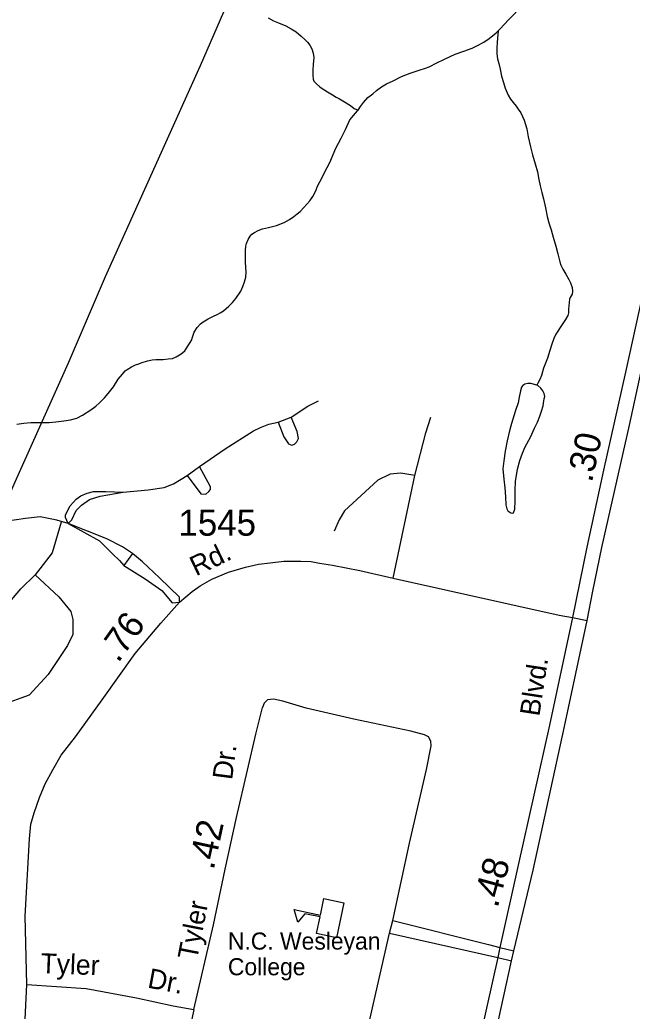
# Model space of a CAD drawing. Extents: x 2220236 to 2384410, y 720751 to 894131.
# Drawn here: x 2361267 to 2364202, y 827382 to 832135 of the extents above; entities that cross this region are included whole.
import ezdxf

# ---------------------------------------------------------------- set-up
doc = ezdxf.new("R2010")
doc.units = 0
for name, color, linetype in [('Exist Cultural Educational Facility College or University CELL', 7, 'Continuous'), ('Exist Cultural Educational Facility College or University Label', 7, 'Continuous'), ('Exist Hydrographic Creek Single Shore', 7, 'Continuous'), ('Exist Hydrographic Misc Water Feature', 7, 'Continuous'), ('Exist Hydrographic Pond Under 1500 Sq Ft', 7, 'Continuous'), ('Exist Road Non-System Type 51', 7, 'Continuous'), ('Exist Road Primary US Divided Attributed', 7, 'Continuous'), ('Exist Road Primary US Label', 7, 'Continuous'), ('Exist Road Primary US Mileage Hundredths English Label', 7, 'Continuous'), ('Exist Road Secondary Mileage Hundredths English Label', 7, 'Continuous'), ('Exist Road Secondary Type 51 Attributed', 7, 'Continuous'), ('Exist Road Secondary Type 51 Label', 7, 'Continuous'), ('Exist Road Secondary Type 51 Number Label', 7, 'Continuous'), ('Exist Utilities Electrical Transmission Line', 7, 'Continuous')]:
    doc.layers.add(name, color=color, linetype=linetype)

msp = doc.modelspace()

# ---------------------------------------------------------------- linework, layer by layer
at = {"layer": 'Exist Cultural Educational Facility College or University CELL'}
msp.add_lwpolyline([(2362785.1, 827734), (2362689.3, 827754.4), (2362706.3, 827833.7), (2362632.8, 827849.4), (2362599.3, 827808.4), (2362582.6, 827869.9), (2362708.3, 827843.1), (2362725.2, 827922.3), (2362820.9, 827901.9)], close=True, dxfattribs=at)
at = {"layer": 'Exist Hydrographic Creek Single Shore'}
for points in [[(2363559.8, 832082.6), (2363567.7, 832090.5), (2363611.5, 832136.6), (2363643, 832169), (2363666.6, 832209.4), (2363699.7, 832258.3), (2363719.3, 832292), (2363733.2, 832322.1), (2363748.8, 832358.8), (2363768.1, 832399), (2363779.9, 832424.8), (2363789.4, 832447.5), (2363797.3, 832463.2), (2363801.2, 832473.2), (2363804.9, 832479.3)], [(2362457.1, 832145.2), (2362483.3, 832129.8), (2362507.3, 832120), (2362541.7, 832106), (2362567.9, 832092.3), (2362591.8, 832076.8), (2362616.3, 832057.1), (2362634.4, 832039.2), (2362646.7, 832027.2), (2362656.8, 832013.8), (2362667, 831995.2), (2362673.1, 831975.8), (2362676.6, 831954.6), (2362674, 831921.6), (2362672.1, 831895.3), (2362672.5, 831870.1), (2362673.9, 831851.1), (2362676.9, 831841.4), (2362689, 831828.1), (2362705, 831813.9), (2362721.2, 831802.1), (2362749.5, 831784.6), (2362765.6, 831776.1), (2362783.8, 831764.7), (2362799.9, 831755.5), (2362824.1, 831741.7), (2362852.1, 831723.8), (2362870.4, 831709.8), (2362888.5, 831701.7)], [(2362888.5, 831701.7), (2362900.2, 831720.2), (2362914.2, 831738.8), (2362935.8, 831762.7), (2362959.7, 831780.7), (2362977.5, 831795.6), (2363001.1, 831813.6), (2363025.1, 831827.7), (2363056.7, 831842.1), (2363096.5, 831862.8), (2363138.5, 831879.3), (2363182.2, 831894.2), (2363212.4, 831902.6), (2363230.1, 831909.9), (2363265.8, 831928.8), (2363299.6, 831944.9), (2363329.6, 831959.3), (2363353.4, 831970.1), (2363395.2, 831984), (2363434.9, 831998.7), (2363460.7, 832011.3), (2363490.8, 832028.3), (2363516.4, 832045.7), (2363550.1, 832072.4), (2363559.8, 832082.6)], [(2361252.5, 830196.1), (2361286.4, 830200.8), (2361319.4, 830203.8), (2361366.4, 830204.1), (2361408.4, 830204.1), (2361440.4, 830207.1), (2361477.6, 830212.9), (2361510.2, 830217.5), (2361540.1, 830225.9), (2361568, 830240.2), (2361607.7, 830264.8), (2361631.6, 830283.2), (2361649.3, 830299.3), (2361673, 830323.3), (2361690.8, 830343.7), (2361716.4, 830375.9), (2361737.9, 830412.3), (2361759.6, 830436.8), (2361772.8, 830451.4), (2361781.3, 830459), (2361803.1, 830471.4), (2361821.8, 830480.4), (2361837, 830485.9), (2361848.9, 830491.3), (2361878.8, 830500.1), (2361900.9, 830504.3), (2361918.9, 830506.6), (2361954.9, 830507.1), (2361979.1, 830509.1), (2361998.7, 830511.6), (2362016.8, 830519.5), (2362040.5, 830533.6), (2362058.3, 830548.5), (2362070, 830566), (2362091.2, 830601.3), (2362093.6, 830609), (2362103.2, 830637.3), (2362117.1, 830659.2), (2362132.8, 830676.9), (2362146.5, 830687.3), (2362170.5, 830701.4), (2362192.4, 830712.1), (2362216.2, 830723.9), (2362228.1, 830730), (2362244.1, 830740.5), (2362269.7, 830762.9), (2362287.5, 830779.4), (2362303.4, 830798.7), (2362326.9, 830833.5), (2362336.5, 830855.9), (2362344.4, 830879.2), (2362350.1, 830901.7), (2362351.7, 830925.4), (2362349.1, 830973.9), (2362348.8, 830997.5), (2362349.5, 831028.7), (2362350.3, 831049.4), (2362354, 831063.4), (2362362.1, 831081.8), (2362371.6, 831097.9), (2362379.7, 831108.1), (2362391.5, 831115.8), (2362409.5, 831124.7), (2362431.2, 831133.2), (2362459.2, 831139.2), (2362497.1, 831149.7), (2362535, 831163.7), (2362560.6, 831178.5), (2362580.7, 831192.5), (2362596.6, 831205.6), (2362610.3, 831216.6), (2362628.2, 831234.8), (2362643, 831251.8), (2362657.8, 831267.2), (2362671.4, 831287.4), (2362686.9, 831315.9), (2362694.9, 831337.6), (2362704.6, 831357.7), (2362718.4, 831381.9), (2362729.9, 831406.3), (2362739.9, 831426.4), (2362753.3, 831450.6), (2362782.7, 831519.1), (2362808, 831567.1), (2362827.6, 831609.6), (2362849, 831655.7), (2362886.6, 831698.3), (2362888.5, 831701.7)]]:
    msp.add_lwpolyline(points, dxfattribs=at)
at = {"layer": 'Exist Hydrographic Misc Water Feature'}
msp.add_lwpolyline([(2363559.8, 832082.6), (2363556.4, 832046.4), (2363554.6, 832025.9), (2363553, 832000.3), (2363554.5, 831972.4), (2363557.5, 831947.9), (2363563.9, 831926.2), (2363570.3, 831898.6), (2363576.6, 831864.4), (2363585.1, 831834.2), (2363593.1, 831806.6), (2363607.6, 831774.4), (2363619.2, 831755.2), (2363632, 831739.3), (2363646.2, 831721.2), (2363656.6, 831707.5), (2363668.8, 831689.3), (2363676.8, 831671.5), (2363685, 831653.8), (2363691.5, 831633.4), (2363697.6, 831611.7), (2363704, 831574.2), (2363714.6, 831526), (2363725, 831488.1), (2363737.6, 831444.3), (2363748, 831406.9), (2363754.4, 831370.1), (2363760.9, 831338.5), (2363769.1, 831306.7), (2363777.6, 831276.9), (2363786.3, 831232.9), (2363794.5, 831192.9), (2363803.6, 831161.4), (2363813.6, 831127.4), (2363823.8, 831093.3), (2363836.4, 831049.5), (2363846.8, 831013.8), (2363855.2, 830975.4), (2363861.2, 830958.6), (2363869.8, 830939.9), (2363883.9, 830915.9), (2363898.4, 830890.2), (2363906.6, 830874.2), (2363914.7, 830852.5), (2363916.8, 830834.5), (2363915.1, 830820.3), (2363905.2, 830804.5), (2363902.3, 830795.2), (2363901, 830780.4), (2363898, 830748.4), (2363896.8, 830730.3), (2363894.3, 830717.7), (2363882.7, 830697.6), (2363866.9, 830674), (2363837.3, 830627.8), (2363827.6, 830607.7), (2363817.9, 830579.4), (2363808.3, 830549.5), (2363796.7, 830512.9), (2363777.3, 830464.5), (2363767.9, 830430.3), (2363760.2, 830410.3), (2363750.1, 830392.8), (2363744.9, 830383.4)], dxfattribs=at)
at = {"layer": 'Exist Hydrographic Pond Under 1500 Sq Ft'}
msp.add_lwpolyline([(2363744.9, 830383.4), (2363716.3, 830392.1), (2363702.2, 830391.5), (2363688.2, 830387.7), (2363679, 830381.7), (2363672.4, 830373.2), (2363666.6, 830355.6), (2363660.9, 830325.2), (2363655.4, 830299.3), (2363643.5, 830262.1), (2363624.4, 830198.9), (2363615, 830164.8), (2363603.5, 830116.7), (2363594.1, 830066.4), (2363586.8, 830020.2), (2363583.1, 829982.3), (2363587.7, 829932.2), (2363592.4, 829890.7), (2363594.7, 829848.8), (2363597.3, 829810.5), (2363601.4, 829791), (2363605.8, 829780.4), (2363621.6, 829771.2), (2363629.8, 829769.2), (2363633.7, 829771), (2363639.5, 829789.3), (2363640.9, 829827.1), (2363642.4, 829878.7), (2363643.9, 829923), (2363647.7, 829951.1), (2363653.4, 829980.9), (2363664.8, 830021.7), (2363676.2, 830057.3), (2363690, 830087.4), (2363715.4, 830133.7), (2363734.9, 830177.9), (2363748.5, 830206.3), (2363760.1, 830234.7), (2363768, 830259), (2363775.5, 830284.6), (2363779.1, 830308.7), (2363781, 830318.6), (2363783.2, 830329.2), (2363780.3, 830343.2), (2363774.5, 830356.7), (2363764.5, 830368.8), (2363750.5, 830382), (2363744.9, 830383.4)], dxfattribs=at)
at = {"layer": 'Exist Road Non-System Type 51'}
for p, q in [((2362506, 830206.1), (2362567.2, 830229.3)), ((2362069.2, 829950.8), (2362128.1, 829993.7)), ((2363057.4, 829458.2), (2363160.6, 829951)), ((2361807.2, 829576), (2361765.3, 829518.9)), ((2363038.7, 827756), (2363054.9, 827817.6)), ((2363054.9, 827817.6), (2363513.3, 827701.9)), ((2363038.7, 827756), (2363559.3, 827638.9)), ((2363513.3, 827701.9), (2363568.6, 827688)), ((2363568.6, 827688), (2363635.3, 827671.1)), ((2363559.3, 827638.8), (2363624.7, 827623.6))]:
    msp.add_line(p, q, dxfattribs=at)
for points in [[(2362567.2, 830229.3), (2362647.5, 830282.8), (2362699.3, 830307.8)], [(2362128.1, 829993.7), (2362252.1, 830077.6), (2362387.8, 830164.1), (2362420.4, 830181.1), (2362460.5, 830196.3), (2362506, 830206.1)], [(2362506, 830206.1), (2362532.4, 830136.5), (2362554.7, 830101.6), (2362571.6, 830096.3), (2362584.1, 830099.9), (2362595.7, 830111.5), (2362602.9, 830128.4), (2362596.6, 830160.6), (2362567.2, 830229.3)], [(2363160.6, 829951), (2363213.2, 830155.7), (2363236.7, 830230)], [(2362069.2, 829950.8), (2362134.3, 829862.5), (2362159.3, 829861.6), (2362173.6, 829874.1), (2362181.6, 829883.9), (2362181.6, 829895.5), (2362128.1, 829993.7)], [(2363160.6, 829951), (2363093.6, 829961.9), (2363042.9, 829956.4), (2362983.1, 829927.4), (2362823.7, 829780.7), (2362798.3, 829737.2), (2362774.7, 829682.9)], [(2361762.6, 829870.5), (2361883.1, 829881.2), (2361959.9, 829892.8), (2362004.5, 829910.7), (2362069.2, 829950.8)], [(2361498.9, 829720.6), (2361486, 829748.2), (2361486, 829762.5), (2361508.3, 829804.5), (2361536.8, 829836.6), (2361559.1, 829853.5), (2361589.5, 829866), (2361620.7, 829873.2), (2361679.6, 829873.2), (2361762.6, 829870.5)], [(2361498.9, 829720.6), (2361517.2, 829738.4), (2361537.7, 829782.1), (2361562.7, 829808.9), (2361602, 829834.8), (2361652.8, 829850.9), (2361762.6, 829870.5)], [(2361498.9, 829720.6), (2361445.3, 829735.7), (2361364.1, 829751.8), (2361294.5, 829744.7), (2361208.8, 829732.2), (2361145.5, 829708.1), (2361072.3, 829668.8), (2361003.6, 829622.4), (2360970.1, 829593.8)], [(2361465.8, 829726.3), (2361422.3, 829579.6), (2361362.5, 829503.5), (2361340.8, 829474.5)], [(2361807.2, 829576), (2361759.5, 829608.1), (2361683.6, 829646.5), (2361498.9, 829720.6)], [(2361498.9, 829720.6), (2361648.8, 829637.6), (2361712.2, 829574.2), (2361744.3, 829542.1), (2361765.3, 829518.9)], [(2362032.1, 829343.1), (2362032.1, 829366.3), (2361936.6, 829460), (2361855.4, 829535.8), (2361807.2, 829576)], [(2361765.3, 829518.9), (2361867.9, 829454.6), (2361948.3, 829398.4), (2361997.3, 829340.4), (2362032.1, 829343.1)], [(2361112.5, 828825.9), (2361089, 828914.7), (2361083.5, 828994.4), (2361092.6, 829059.6), (2361121.6, 829164.7), (2361201.3, 829324.1), (2361271.9, 829407.5), (2361340.8, 829474.5)], [(2361340.8, 829474.5), (2361454.9, 829369.4), (2361511.1, 829298.8), (2361522, 829260.7), (2361522, 829188.3), (2361496.6, 829135.7), (2361402.4, 828996.2), (2361311.8, 828896.6), (2361271.9, 828882.1), (2361112.5, 828825.9)], [(2363054.9, 827817.6), (2363135.2, 828188.3), (2363217, 828541.1), (2363239.7, 828654.7), (2363238.1, 828677.4), (2363226.8, 828696.9), (2363207.3, 828706.6), (2363140.9, 828724.4), (2362868.5, 828782.8), (2362639.1, 828835.6), (2362527.2, 828868), (2362483.5, 828877.8), (2362454.3, 828874.5), (2362438.1, 828858.3), (2362430, 828838.8)], [(2362101.3, 827390.6), (2362058.7, 827182.5), (2362041.7, 827099.8), (2362044.1, 827070.6), (2362061.1, 827041.4), (2362126.8, 827017), (2362267.8, 826980.5), (2362455.1, 826941.6), (2362637.5, 826897.8), (2362780.9, 826866.2), (2362810.1, 826863.7), (2362840.5, 826874.7), (2362845.4, 826894.2), (2362850.2, 826916.1), (2362860, 826969.6), (2363038.7, 827756)]]:
    msp.add_lwpolyline(points, dxfattribs=at)
at = {"layer": 'Exist Road Primary US Divided Attributed'}
for points in [[(2364266.4, 830882.6), (2364170.5, 830446.1), (2364065.2, 829975.8), (2363984.9, 829606.3), (2363917.2, 829269.4)], [(2363986.3, 829254.8), (2364013.4, 829395.7), (2364056.3, 829604.5), (2364190.1, 830191.8), (2364254.4, 830485.4), (2364341.4, 830867.4)], [(2363917.2, 829269.4), (2363805.9, 828753.2), (2363655.6, 828081.6), (2363568.6, 827688), (2363559.3, 827638.8), (2363371.8, 826803.1)], [(2363440, 826783.9), (2363624.7, 827623.6), (2363635.3, 827671.1), (2363727.6, 828058.3), (2363877.9, 828746.9), (2363986.3, 829254.8)]]:
    msp.add_lwpolyline(points, dxfattribs=at)
at = {"layer": 'Exist Road Secondary Type 51 Attributed'}
for points in [[(2361301.2, 827509.8), (2361293.6, 827837.3), (2361313.8, 828208.6), (2361320.2, 828278.3), (2361336.5, 828333.5), (2361362.4, 828406.5), (2361388.3, 828471.4), (2361425.6, 828539.5), (2361466.1, 828609.3), (2361534.2, 828696.9), (2361662.3, 828875.3), (2361820.6, 829097.6), (2361942.8, 829241.9), (2362032.1, 829343.1), (2362093.7, 829393.9), (2362132.1, 829421.6), (2362188.3, 829452.8), (2362266.9, 829487.6), (2362349.4, 829510.8), (2362411, 829525.1), (2362467.2, 829532.3), (2362533.3, 829539.4), (2362577.9, 829539.4), (2362614.5, 829540.3), (2362663.6, 829537.6), (2362703.9, 829529.9), (2362765.5, 829520.2), (2362896.9, 829494.2), (2363057.4, 829458.2), (2363852.7, 829280.5), (2363917.2, 829269.4)], [(2363917.2, 829269.4), (2363986.3, 829254.8)], [(2361301.2, 827509.8), (2361585.7, 827490.3), (2361826.5, 827446.5), (2362001.6, 827407.6), (2362101.3, 827390.6), (2362195.7, 827796.5), (2362251.6, 828063.4), (2362305.1, 828310), (2362358.6, 828537.1), (2362399.2, 828710.7), (2362430, 828838.8)], [(2361288.4, 826402.4), (2361291.8, 826930.7), (2361286.5, 827210.9), (2361301.2, 827509.8)]]:
    msp.add_lwpolyline(points, dxfattribs=at)
at = {"layer": 'Exist Utilities Electrical Transmission Line'}
msp.add_lwpolyline([(2365763.5, 840233.1), (2365387.9, 839373), (2365175.7, 838884.5), (2364938.2, 838357.8), (2364607, 837628.1), (2364180.7, 836673.2), (2363958.7, 836166.7), (2363737, 835648.3), (2363507.5, 835115.6), (2363260.7, 834528.9), (2363046.8, 834030.5), (2362542.8, 832870.8), (2362323.1, 832356.4), (2362132.5, 831914.2), (2361865.6, 831321.2), (2361676.6, 830902.9), (2361499.7, 830489.1), (2361242.7, 829918.1), (2360865.2, 829049.9), (2360582.9, 828412.7), (2360390.3, 827970.4), (2360238.6, 827618.8), (2360057.6, 827212.7)], dxfattribs=at)

# ---------------------------------------------------------------- texts
at = {"layer": 'Exist Cultural Educational Facility College or University Label'}
for s, height, p in [('N.C. Wesleyan', 82.021, (2362264.7, 827677.3)), ('College', 82.02, (2362264.7, 827554.2))]:
    msp.add_text(s, height=height, dxfattribs=at).set_placement(p)
at = {"layer": 'Exist Road Primary US Label'}
msp.add_text('Blvd.', height=95, rotation=81.3163, dxfattribs=at).set_placement((2363757.4, 828792.6))
at = {"layer": 'Exist Road Primary US Mileage Hundredths English Label'}
for s, rotation, p in [('.30', 77.5425, (2364009.1, 829913.2)), ('.48', 74.7097, (2363556.9, 827873.5))]:
    msp.add_text(s, height=125, rotation=rotation, dxfattribs=at).set_placement(p)
at = {"layer": 'Exist Road Secondary Mileage Hundredths English Label'}
for s, rotation, p in [('.76', 54.4896, (2361738.9, 829048.4)), ('.42', 77.6279, (2362196.2, 828055.8))]:
    msp.add_text(s, height=125, rotation=rotation, dxfattribs=at).set_placement(p)
at = {"layer": 'Exist Road Secondary Type 51 Label'}
for s, rotation, p in [('Rd.', 25.6153, (2362111.4, 829466.1)), ('Dr.', 82.5267, (2362284.6, 828488.2)), ('Tyler', 78.9403, (2362116.3, 827623.6)), ('Tyler', 357.6798, (2361365, 827565.4)), ('Dr.', 349.4061, (2361875.7, 827495.5))]:
    msp.add_text(s, height=95, rotation=rotation, dxfattribs=at).set_placement(p)
at = {"layer": 'Exist Road Secondary Type 51 Number Label'}
msp.add_text('1545', height=125, dxfattribs=at).set_placement((2362027.7, 829661.7))

doc.saveas('drawing.dxf')
